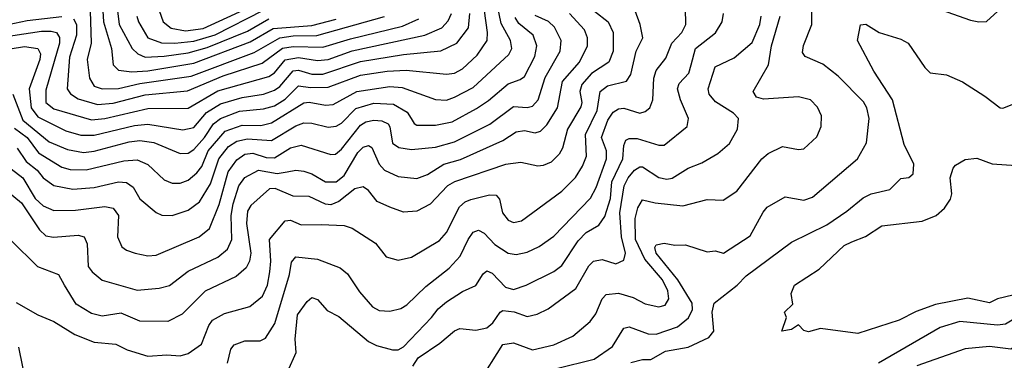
# Model space of a CAD drawing. Extents: x 1308313 to 1441400, y 959662 to 1036319.
# Tile 361 of 656: x 1365658 to 1369320, y 1013126 to 1014392. Entities that reach past the tile are written whole.
import ezdxf

# ---------------------------------------------------------------- set-up
doc = ezdxf.new("R2010")
doc.units = 0

msp = doc.modelspace()

# ---------------------------------------------------------------- linework, layer by layer
at = {"layer": '0CON10XD'}
for points in [[(1367694.7, 1014505), (1367847.2, 1014385), (1367864.8, 1014344.8), (1367864.8, 1014275), (1367849.3, 1014235), (1367785, 1014192.7), (1367749, 1014151), (1367741.5, 1014125), (1367748.5, 1014085), (1367745, 1014068.1), (1367696, 1013985), (1367677.3, 1013915), (1367665, 1013892.7), (1367635, 1013863.2), (1367605, 1013850.4), (1367585, 1013848.2), (1367521.9, 1013861.9), (1367465, 1013853.7), (1367275, 1013790), (1367249.7, 1013775), (1367185, 1013706.1), (1367135, 1013681.1), (1367085, 1013677.3), (1367034.4, 1013695.6), (1366987.1, 1013717.1), (1366955, 1013757.5), (1366935, 1013770.9), (1366905, 1013763.6), (1366845, 1013716.3), (1366815, 1013703.8), (1366795, 1013707), (1366735, 1013734.8), (1366675, 1013736.8), (1366608.6, 1013765), (1366586.6, 1013763.4), (1366518.1, 1013701.9), (1366505, 1013680.6), (1366501.7, 1013635), (1366518.1, 1013525), (1366512.9, 1013495), (1366499.7, 1013470.3), (1366462.8, 1013437.2), (1366347.4, 1013382.6), (1366262.7, 1013297.3), (1366209.1, 1013270.9), (1366105, 1013271.6), (1366035, 1013301.9), (1365965, 1013290.8), (1365925, 1013300.3), (1365868.2, 1013335), (1365824, 1013405), (1365803.9, 1013443.9), (1365725, 1013473.3), (1365625, 1013573.3)], [(1365638.6, 1013988.6), (1365685, 1013953.9), (1365727.1, 1013897.1), (1365814.1, 1013844.1), (1365845, 1013835.9), (1365905, 1013834.5), (1366045, 1013867.9), (1366095, 1013871), (1366135, 1013853.6), (1366195, 1013797.3), (1366225, 1013785.3), (1366255, 1013784.7), (1366285, 1013795.7), (1366317.2, 1013822.8), (1366335, 1013846.6), (1366358.9, 1013905), (1366422.4, 1013977.6), (1366485, 1013999.9), (1366555, 1013998.8), (1366595, 1014009.2), (1366715, 1014082.8), (1366735, 1014085.9), (1366795, 1014074.8), (1366823.2, 1014076.8), (1366911.8, 1014125), (1367035, 1014144.6), (1367080.4, 1014140.4), (1367205, 1014095.8), (1367245, 1014093.8), (1367275, 1014104.3), (1367345, 1014140.2), (1367476.8, 1014263.2), (1367487.9, 1014285), (1367483.5, 1014315), (1367448.7, 1014378.7), (1367426.8, 1014486.8)], [(1366176.6, 1014426.6), (1366191.7, 1014385), (1366220.7, 1014360.7), (1366275, 1014351.5), (1366340.6, 1014359.4), (1366565, 1014462.8)], [(1367654.1, 1013095.9), (1367795, 1013129.8), (1367862.9, 1013177.1), (1367905, 1013246.2), (1367925, 1013250.9), (1367995, 1013224.4), (1368025, 1013223.8), (1368105, 1013250.5), (1368145.5, 1013284.5), (1368160.5, 1013315), (1368158.7, 1013338.7), (1368105.9, 1013425.9), (1368024.8, 1013525), (1368020.5, 1013545), (1368025, 1013555.6), (1368055, 1013562.2), (1368095, 1013553.8), (1368135, 1013555.4), (1368215, 1013529.6), (1368245, 1013533.1), (1368275.3, 1013524.7), (1368375, 1013588.9), (1368423.1, 1013676.9), (1368438.6, 1013695), (1368505, 1013734.4), (1368575, 1013722.1), (1368607.3, 1013732.7), (1368774.5, 1013875), (1368808.2, 1013935), (1368817.5, 1014025), (1368808.7, 1014065), (1368796.6, 1014086.6), (1368702, 1014182), (1368645, 1014227.1), (1368580, 1014255), (1368570, 1014270), (1368573.7, 1014296.3), (1368604.5, 1014375), (1368604.4, 1014455.6)], [(1365632.8, 1014115), (1365669.5, 1014019.5), (1365767.9, 1013937.9), (1365835, 1013909.5), (1365895, 1013899.2), (1365935, 1013903.3), (1366065, 1013937.9), (1366105, 1013942.8), (1366156.2, 1013936.2), (1366255, 1013895.3), (1366285, 1013895.7), (1366305, 1013909.8), (1366345.2, 1013955), (1366378.8, 1014005), (1366405, 1014025.4), (1366475, 1014052.1), (1366565, 1014061.1), (1366605, 1014072.8), (1366645, 1014096.4), (1366695, 1014146.6), (1366739.7, 1014140.3), (1366805, 1014141.1), (1366925, 1014186.2), (1367025, 1014200.7), (1367095, 1014204.2), (1367245, 1014190.2), (1367275, 1014193.9), (1367305, 1014210.3), (1367359.9, 1014260.1), (1367397, 1014315), (1367398.4, 1014345), (1367386.5, 1014425)], [(1365645, 1013340.6), (1365725.3, 1013295.3), (1365785, 1013270.8), (1365862.7, 1013222.7), (1365935, 1013193.5), (1366015, 1013186.7), (1366057.5, 1013165), (1366135, 1013141.2), (1366205, 1013146.4), (1366255, 1013142.9), (1366285, 1013151.3), (1366333.7, 1013186.3), (1366360.8, 1013255), (1366375, 1013275.3), (1366419.9, 1013300.1), (1366513.7, 1013326.3), (1366560.4, 1013365), (1366580, 1013405), (1366588.2, 1013455), (1366592.4, 1013495), (1366587.5, 1013575), (1366645, 1013644.5), (1366665, 1013646.7), (1366705, 1013630), (1366778.7, 1013631.3), (1366865, 1013626.8), (1366895, 1013617.9), (1366981.5, 1013561.5), (1367020.9, 1013510.9), (1367065, 1013498.2), (1367115, 1013510), (1367219, 1013571), (1367245, 1013601.5), (1367293.4, 1013696.6), (1367314.5, 1013715.5), (1367336.2, 1013723.8), (1367405, 1013741.6), (1367429.8, 1013739.8), (1367443.1, 1013725), (1367454, 1013675), (1367475, 1013647.5), (1367495, 1013638.5), (1367525, 1013644.6), (1367675, 1013755.4), (1367725, 1013806.2), (1367751.9, 1013848.1), (1367765.6, 1013885), (1367762.8, 1013965), (1367806.2, 1014055), (1367816.7, 1014125), (1367843.7, 1014146.3), (1367915, 1014163.4), (1367931.5, 1014188.5), (1367951.4, 1014275), (1367975.2, 1014324.8), (1367966.1, 1014375), (1367947.8, 1014425)], [(1365919.9, 1014425), (1365923.9, 1014305), (1365909.3, 1014245), (1365917, 1014175), (1365935.1, 1014145.1), (1365965, 1014134.8), (1366025, 1014136.3), (1366105, 1014155.8), (1366295, 1014181.9), (1366530.1, 1014269.9), (1366625.1, 1014324.9), (1366675, 1014332.8), (1366763.4, 1014333.4), (1367015, 1014404)], [(1365966.9, 1014425), (1365969.5, 1014385), (1365998.7, 1014285), (1366005.9, 1014225), (1366025.2, 1014205.2), (1366075, 1014198.7), (1366135, 1014202.7), (1366305, 1014230.2), (1366515, 1014309.9), (1366600.8, 1014359.2), (1366745, 1014371.2), (1366835, 1014394.9)], [(1366021.8, 1014425), (1366027.4, 1014375), (1366075.9, 1014285.9), (1366096.6, 1014265), (1366125, 1014253.1), (1366195, 1014257.3), (1366285, 1014268.6), (1366355, 1014288.8), (1366505, 1014350.2), (1366584.3, 1014395.7)], [(1366093.2, 1014405), (1366099.6, 1014385), (1366134.2, 1014325), (1366185, 1014306.9), (1366235, 1014304.9), (1366305, 1014312.6), (1366384.3, 1014335.7), (1366565, 1014427.3)], [(1366430.3, 1013115), (1366443, 1013167), (1366455.8, 1013184.2), (1366495, 1013198.4), (1366551.7, 1013198.3), (1366572, 1013208), (1366607.3, 1013262.7), (1366660.8, 1013445), (1366668.7, 1013491.3), (1366685, 1013511.2), (1366765, 1013502.7), (1366850.1, 1013470.1), (1366877.6, 1013447.6), (1366921.2, 1013381.2), (1366970, 1013325), (1366995, 1013311.8), (1367035, 1013308.8), (1367075, 1013318.8), (1367097.7, 1013332.3), (1367169, 1013401), (1367255, 1013468.4), (1367296.7, 1013513.3), (1367325.8, 1013575), (1367345, 1013602.9), (1367365, 1013610.4), (1367385, 1013599.2), (1367425, 1013556.7), (1367475, 1013524.7), (1367505, 1013519.1), (1367545, 1013528.6), (1367590.7, 1013549.3), (1367645, 1013588), (1367781.5, 1013728.5), (1367802, 1013768), (1367840.3, 1013875), (1367841, 1013905), (1367821.6, 1013955), (1367845, 1014019.2), (1367865, 1014048.6), (1367885, 1014061.6), (1367905, 1014063.1), (1367965, 1014045.3), (1367985, 1014051.1), (1368001.2, 1014065), (1368012.4, 1014095), (1368017, 1014175), (1368025, 1014203.1), (1368060.9, 1014249.1), (1368083.1, 1014305), (1368121.4, 1014345), (1368136, 1014375), (1368134.7, 1014435)], [(1369065, 1014436.8), (1369195, 1014391.2), (1369226, 1014384), (1369254.4, 1014385.6), (1369296.3, 1014423.7)], [(1365565, 1014323.4), (1365739.4, 1014349.4), (1365775, 1014350.3), (1365794.2, 1014344.2), (1365805.8, 1014325.8), (1365805.8, 1014305), (1365755, 1014130), (1365754.8, 1014085), (1365785, 1014061.4), (1365925, 1014019.6), (1365975, 1014024.6), (1366135, 1014062.8), (1366285, 1014063.7), (1366395, 1014127.8), (1366585, 1014181.7), (1366605, 1014194.8), (1366645, 1014242.9), (1366695, 1014251.8), (1366765, 1014240.4), (1366805, 1014244.1), (1366895, 1014276.7), (1367165, 1014334.8), (1367227.6, 1014362.4), (1367252, 1014388), (1367264.4, 1014415)], [(1365575, 1014276.5), (1365675, 1014293.2), (1365725.4, 1014285), (1365734.8, 1014265), (1365732.3, 1014245), (1365692.9, 1014135), (1365700, 1014065), (1365725, 1014031.7), (1365829.4, 1013979.4), (1365885, 1013962.7), (1365935, 1013963), (1366085, 1013998.6), (1366135, 1014004.5), (1366265, 1013982.8), (1366305, 1013991.7), (1366352.3, 1014047.7), (1366405, 1014080.1), (1366485, 1014103.6), (1366565, 1014116), (1366605, 1014130.3), (1366625.4, 1014144.6), (1366675, 1014202.2), (1366695, 1014204.6), (1366745, 1014189.7), (1366785, 1014189.3), (1366925, 1014236.5), (1367085, 1014263.2), (1367223.9, 1014276.1), (1367283.3, 1014305), (1367327.7, 1014362.3), (1367332.7, 1014415)], [(1365615, 1014374), (1365685, 1014389.6), (1365814.3, 1014404.3)], [(1365648.8, 1013915), (1365681.7, 1013865), (1365722.7, 1013832.7), (1365745.2, 1013805), (1365785, 1013775.6), (1365855, 1013762.6), (1365935, 1013768.9), (1366025, 1013789.8), (1366055, 1013787.7), (1366079.5, 1013769.5), (1366105, 1013726.8), (1366165, 1013675.4), (1366185.9, 1013665.9), (1366225, 1013664.7), (1366285, 1013684.2), (1366326.6, 1013715), (1366367.8, 1013782.2), (1366398, 1013875), (1366435, 1013921.2), (1366465, 1013941.4), (1366505, 1013949.5), (1366595, 1013942.8), (1366685, 1013997.9), (1366715, 1014008.5), (1366745, 1014008), (1366805, 1013993.3), (1366835, 1013996.2), (1366855, 1014007.7), (1366907.9, 1014062.1), (1366975, 1014081.5), (1367048.4, 1014078.4), (1367098.5, 1014048.5), (1367114.2, 1014025), (1367125, 1014006.2), (1367135, 1014000.8), (1367205, 1014000), (1367266.8, 1014013.2), (1367357.3, 1014062.7), (1367402, 1014092), (1367475, 1014153.8), (1367519.9, 1014170.1), (1367535, 1014181.5), (1367573.5, 1014255), (1367582, 1014295), (1367568.3, 1014335), (1367515, 1014378.4), (1367500.4, 1014400.4)], [(1365857.9, 1014395), (1365868.6, 1014375), (1365869.3, 1014335), (1365843.2, 1014253.2), (1365834.2, 1014135), (1365846.4, 1014116.4), (1365875, 1014097.9), (1365946.9, 1014076.9), (1366005, 1014082), (1366125, 1014112.7), (1366282.3, 1014127.7), (1366415, 1014183.7), (1366559.6, 1014230.4), (1366635, 1014286.1), (1366675, 1014293.3), (1366785, 1014290.5), (1366888.8, 1014321.2), (1367081.2, 1014368.8), (1367142.7, 1014395)], [(1366652.8, 1013827.2), (1366685, 1013833.2), (1366715, 1013829.1), (1366745, 1013819.3), (1366795, 1013790.2), (1366835, 1013789.6), (1366865, 1013813.2), (1366915, 1013898.4), (1366935, 1013918.4), (1366955, 1013924.6), (1366967.1, 1013917.1), (1366994.9, 1013854.9), (1367015, 1013833.2), (1367065, 1013810), (1367135, 1013801.8), (1367175, 1013816.4), (1367235, 1013855.9), (1367297.5, 1013872.5), (1367455, 1013943.5), (1367505, 1013975.8), (1367535, 1013980.5), (1367575, 1013971.4), (1367595, 1013978.6), (1367618.5, 1014001.5), (1367657.8, 1014065), (1367677.4, 1014162.6), (1367740.4, 1014235), (1367770.2, 1014295), (1367769.8, 1014325), (1367758.6, 1014355), (1367703, 1014415)], [(1366655, 1013085.7), (1366686.2, 1013155), (1366682.1, 1013205), (1366691.7, 1013295), (1366727.1, 1013345), (1366745, 1013359.5), (1366765, 1013352.5), (1366801.9, 1013311.9), (1366845, 1013288.8), (1366955, 1013196.3), (1366985, 1013181.4), (1367045, 1013164.7), (1367065, 1013165.3), (1367085, 1013175.9), (1367189.8, 1013285), (1367215, 1013317.8), (1367245, 1013343.6), (1367305, 1013382), (1367355, 1013404.5), (1367381.8, 1013448.2), (1367395, 1013458.5), (1367415, 1013450.4), (1367465, 1013398.1), (1367495, 1013390), (1367541.4, 1013405), (1367645, 1013456), (1367675, 1013478.9), (1367735, 1013570.9), (1367765, 1013600.8), (1367811.5, 1013628.5), (1367835, 1013660.9), (1367855, 1013727.1), (1367860.5, 1013789.5), (1367901.1, 1013875), (1367905.2, 1013924.8), (1367912.7, 1013945), (1367925, 1013951.1), (1367955, 1013950.5), (1368035, 1013925.9), (1368055, 1013925.4), (1368141.1, 1013995), (1368145.4, 1014025), (1368115.4, 1014094.6), (1368105.3, 1014135), (1368111.4, 1014155), (1368146.6, 1014193.4), (1368155.2, 1014225.2), (1368172.1, 1014285), (1368246, 1014344), (1368270.8, 1014385), (1368276.2, 1014415)], [(1367045, 1013933.1), (1367067.7, 1013917.7), (1367115, 1013910), (1367205, 1013918.3), (1367275, 1013937.9), (1367406, 1014004), (1367495, 1014069.5), (1367545, 1014066.1), (1367565, 1014071.4), (1367586.6, 1014095), (1367612.2, 1014177.8), (1367668.7, 1014275), (1367671.4, 1014315), (1367647.4, 1014365), (1367625, 1014385.7), (1367575, 1014407.7)], [(1367120.2, 1013105), (1367140, 1013135), (1367220.3, 1013189.7), (1367275, 1013236.1), (1367295, 1013243.9), (1367355, 1013238.4), (1367395, 1013246.5), (1367417.8, 1013265), (1367444.5, 1013305.5), (1367455, 1013311.1), (1367496.7, 1013306.7), (1367545, 1013289.4), (1367582.2, 1013297.8), (1367623, 1013317), (1367726.6, 1013393.4), (1367775, 1013477.9), (1367792.5, 1013495), (1367825, 1013500.6), (1367875, 1013484.6), (1367905, 1013498.1), (1367910.9, 1013525), (1367896, 1013585), (1367890.8, 1013675), (1367906.6, 1013775), (1367921.2, 1013805), (1367945, 1013832.7), (1367965, 1013845.9), (1367975, 1013844.8), (1368035, 1013805.9), (1368065, 1013799.1), (1368085, 1013802.7), (1368145, 1013840.8), (1368195, 1013860.4), (1368255, 1013894.5), (1368297.7, 1013932.3), (1368328.5, 1013985), (1368331.5, 1014025), (1368313.1, 1014045), (1368246.5, 1014086.5), (1368222.4, 1014115), (1368218.9, 1014135), (1368245, 1014217.3), (1368315, 1014250.7), (1368382.9, 1014307.1), (1368410.6, 1014375), (1368415.6, 1014405)], [(1367365, 1013041.2), (1367455.2, 1013184.8), (1367495, 1013190.9), (1367565.3, 1013165.3), (1367645, 1013184.1), (1367715, 1013215.4), (1367779.9, 1013270.1), (1367801.3, 1013298.7), (1367824.8, 1013355.2), (1367839.6, 1013370.4), (1367885, 1013375.2), (1367939.5, 1013359.5), (1367985, 1013336.2), (1368035, 1013324.6), (1368058.4, 1013331.6), (1368072.5, 1013355), (1368068.3, 1013385), (1368048.8, 1013425), (1367982.7, 1013502.7), (1367948.1, 1013575), (1367947.2, 1013652.8), (1367957.5, 1013692.5), (1367975, 1013722.5), (1368021.3, 1013711.3), (1368125, 1013700.6), (1368215, 1013724.5), (1368275, 1013721.9), (1368325.2, 1013754.8), (1368418.8, 1013875), (1368442.2, 1013895), (1368495, 1013920.4), (1368555, 1013909.5), (1368575, 1013912.2), (1368623.2, 1013956.8), (1368638.8, 1013995), (1368640.9, 1014035), (1368625, 1014067.5), (1368600, 1014095), (1368555, 1014106.1), (1368425, 1014096.7), (1368399.2, 1014105), (1368385.6, 1014125), (1368443.6, 1014225), (1368454.2, 1014295.8), (1368486.2, 1014405)], [(1367931.7, 1013118.3), (1367975, 1013128.8), (1368005, 1013128.8), (1368059.5, 1013160.5), (1368145, 1013174.8), (1368220.9, 1013210.9), (1368239.5, 1013235), (1368233.6, 1013305), (1368241.1, 1013338.9), (1368326.9, 1013405), (1368359.8, 1013440.2), (1368528.6, 1013565), (1368659.8, 1013630.2), (1368735, 1013680.4), (1368795, 1013730.4), (1368825, 1013745.4), (1368895, 1013761.2), (1368935, 1013802.5), (1368965, 1013806), (1368981.2, 1013818.8), (1368983.8, 1013855), (1368948.1, 1013928.1), (1368904.3, 1014095), (1368835, 1014201.4), (1368774.4, 1014315), (1368785, 1014373.3), (1368805, 1014376.2), (1368855, 1014344.5), (1368935, 1014320.6), (1368962.5, 1014305), (1369025, 1014214.2), (1369045, 1014195.2), (1369105, 1014187.1), (1369165, 1014161.2), (1369248.3, 1014108.3), (1369304.5, 1014064.5), (1369315, 1014064), (1369408.9, 1014101.1)], [(1365581.4, 1013871.4), (1365669.3, 1013805), (1365715, 1013728.1), (1365745, 1013700.2), (1365785, 1013682.9), (1365865, 1013683.9), (1365975, 1013697.6), (1366005, 1013691.5), (1366024.7, 1013665), (1366021.6, 1013585), (1366038.1, 1013548.1), (1366055, 1013535.4), (1366086.7, 1013525), (1366135, 1013514.6), (1366165, 1013516.9), (1366325, 1013585.3), (1366363.7, 1013616.3), (1366400.3, 1013705), (1366433.7, 1013826.3), (1366465, 1013872), (1366495, 1013893), (1366525, 1013896.1), (1366575, 1013880.1), (1366605, 1013879), (1366665, 1013915.9), (1366705, 1013925.7), (1366815, 1013891.2), (1366833, 1013893), (1366855, 1013911.2), (1366925, 1013999.8), (1366945, 1014012.2), (1366975, 1014018.3), (1367005, 1014016.7), (1367027.9, 1014005), (1367034.5, 1013994.5), (1367045, 1013933.1)], [(1369445, 1013390.2), (1369295.3, 1013354.7), (1369265, 1013340), (1369185, 1013356.9), (1369065, 1013334), (1368992.3, 1013307.7), (1368928.8, 1013275), (1368775, 1013226), (1368636.2, 1013243.8), (1368591.7, 1013231.7), (1368575, 1013237.5), (1368555, 1013257.5), (1368529.2, 1013240.8), (1368492.5, 1013235), (1368510, 1013285), (1368502.5, 1013305), (1368533.3, 1013335), (1368527.5, 1013375), (1368540, 1013405), (1368632, 1013465), (1368725, 1013552.8), (1368753.2, 1013566.8), (1368803.9, 1013586.1), (1368865, 1013625.9), (1369015, 1013643.5), (1369066.9, 1013665), (1369098.2, 1013691.8), (1369120.4, 1013725), (1369125.3, 1013745), (1369118.8, 1013805), (1369129.6, 1013840.4), (1369138.3, 1013851.8), (1369175, 1013872.9), (1369218, 1013878), (1369275, 1013857.1), (1369365, 1013850.7)], [(1365615, 1013752), (1365665, 1013711.2), (1365731.2, 1013611.2), (1365755, 1013589.5), (1365783.6, 1013583.6), (1365875, 1013590.9), (1365897.1, 1013585), (1365909.2, 1013559.2), (1365912.8, 1013475), (1365927.1, 1013455), (1365965, 1013423.8), (1366095, 1013387.1), (1366176.2, 1013393.8), (1366215.2, 1013404.8), (1366285, 1013457.3), (1366395, 1013509.2), (1366431, 1013539), (1366446.7, 1013575), (1366444.9, 1013664.9), (1366451.9, 1013708.1), (1366473, 1013775), (1366495, 1013805.7), (1366546.5, 1013833.4), (1366615, 1013820.9), (1366652.8, 1013827.2)], [(1369862.6, 1013105), (1369849, 1013189), (1369811.5, 1013291.5), (1369688.8, 1013471.2), (1369655, 1013502.3), (1369625, 1013500), (1369615, 1013493.1), (1369571.3, 1013418.7), (1369505, 1013359.4), (1369445.6, 1013314.4), (1369375, 1013290.7), (1369325, 1013260.5), (1369295, 1013257), (1369155, 1013270), (1369081.3, 1013248.7), (1368851.9, 1013115)], [(1369806.5, 1013095), (1369803.1, 1013185), (1369777.7, 1013255), (1369725, 1013323.5), (1369695, 1013347.6), (1369665, 1013358.2), (1369595, 1013347.6), (1369555, 1013332.7), (1369485, 1013266.3), (1369405, 1013226.3), (1369373.3, 1013186.7), (1369345, 1013167.3), (1369265, 1013177.5), (1369175, 1013169.3), (1368995, 1013106)], [(1365625.3, 1012905.3), (1365675, 1012875.6), (1365695, 1012872.5), (1365705, 1012883.3), (1365706.1, 1012905), (1365689.5, 1012969.5), (1365683.5, 1013035), (1365654.9, 1013175.1)]]:
    msp.add_lwpolyline(points, dxfattribs=at)

doc.saveas('drawing.dxf')
